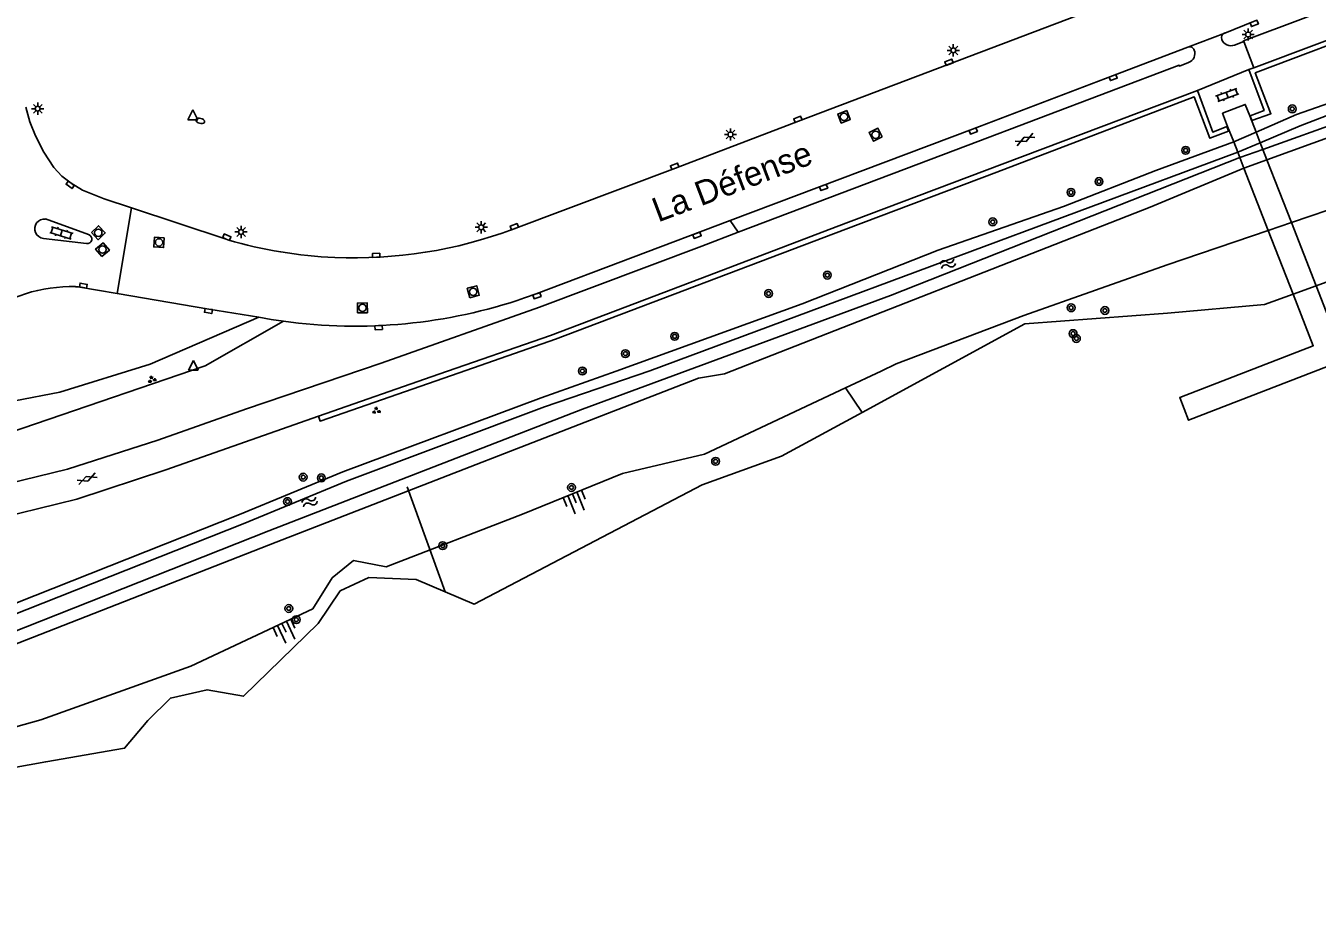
# Model space of a CAD drawing. Extents: x 131000 to 133013, y 393000 to 396501.
# Drawn here: x 131476 to 131607.8, y 393944.5 to 394035.3 of the extents above; entities that cross this region are included whole.
import ezdxf

# ---------------------------------------------------------------- set-up
doc = ezdxf.new("R2010")
doc.units = 0
for name, color, linetype in [('gg-afsc-muur', 7, 'Continuous'), ('gg-anno-openbare ruimte label', 7, 'Continuous'), ('gg-knt-BGT kruinlijn', 7, 'Continuous'), ('gg-knt-verharding', 7, 'Continuous'), ('gg-knt-verharding nz', 7, 'Continuous'), ('gg-kntw-bovenkant insteek waterloop', 7, 'Continuous'), ('gg-kntw-waterlijn', 7, 'Continuous'), ('gg-kwrk-duiker nz buis', 7, 'Continuous'), ('gg-kwrk-steiger', 7, 'Continuous'), ('gt-grn-groengrens', 7, 'Continuous'), ('gt-grn-weggrens', 7, 'Continuous'), ('gt-symb-boom', 7, 'Continuous'), ('gt-symb-brandkraan', 7, 'Continuous'), ('gt-symb-gesloten verharding', 7, 'Continuous'), ('gt-symb-groenvak', 7, 'Continuous'), ('gt-symb-klinker verharding', 7, 'Continuous'), ('gt-symb-kolk', 7, 'Continuous'), ('gt-symb-lichtmast', 7, 'Continuous'), ('gt-symb-rioolschacht', 7, 'Continuous'), ('gt-symb-talud symbool', 7, 'Continuous'), ('gt-symb-waterafsluiter', 7, 'Continuous'), ('gt-symb-watersymbool', 7, 'Continuous'), ('gx-grn-maaiveld', 7, 'Continuous')]:
    doc.layers.add(name, color=color, linetype=linetype)

# ---------------------------------------------------------------- blocks, each defined once
blk = doc.blocks.new('gt0-KOLK')
at = {"layer": 'gt-symb-kolk'}
blk.add_lwpolyline([(0, 0), (0.37, 0), (0.37, 0.4), (-0.38, 0.4), (-0.38, 0), (0, 0)], dxfattribs=at)
blk = doc.blocks.new('gt0-RS')
at = {"layer": 'gt-symb-rioolschacht'}
blk.add_lwpolyline([(-0.5, -0.5), (0.5, -0.5), (0.5, 0.5), (-0.5, 0.5)], close=True, dxfattribs=at)
blk.add_circle((0, 0), 0.375, dxfattribs=at)
blk = doc.blocks.new('gt0-WAFSL')
at = {"layer": 'gt-symb-waterafsluiter'}
for p, q in [((-0.5, -0.33), (0, 0.67)), ((0, 0.67), (0.5, -0.33)), ((0.5, -0.33), (-0.5, -0.33))]:
    blk.add_line(p, q, dxfattribs=at)
blk = doc.blocks.new('gt0-LMAST')
at = {"layer": 'gt-symb-lichtmast'}
for p, q in [((-0.18, 0.17), (-0.45, 0.44)), ((-0.01, 0.25), (-0.01, 0.62)), ((0.17, 0.17), (0.44, 0.44)), ((-0.26, 0), (-0.63, 0)), ((-0.18, -0.18), (-0.45, -0.45)), ((-0.01, -0.25), (-0.01, -0.63)), ((0.44, -0.45), (0.17, -0.18)), ((0.24, 0), (0.62, 0))]:
    blk.add_line(p, q, dxfattribs=at)
blk.add_circle((-0.01, 0), 0.25, dxfattribs=at)
blk = doc.blocks.new('gt0-BR')
at = {"layer": 'gt-symb-brandkraan'}
for centre, radius, start, end in [((-0.24, 0), 0.206, 107.5669, 252.4331), ((0.6, -2.66), 3, 106.892, 107.5669), ((0, -0.69), 0.938, 73.108, 106.892), ((-0.6, -2.66), 3, 72.4331, 73.108), ((0.24, 0), 0.206, 287.567, 72.4331), ((0.6, 2.66), 3, 252.4331, 253.108), ((0, 0.69), 0.938, 253.108, 286.8921), ((-0.6, 2.66), 3, 286.8921, 287.567)]:
    blk.add_arc(centre, radius, start, end, dxfattribs=at)
blk = doc.blocks.new('gt0-KL1')
at = {"layer": 'gt-symb-klinker verharding'}
for p, q in [((-1.15, 0.3), (1.15, 0.3)), ((-1, -0.3), (-1, 0.3)), ((-0.5, 0.3), (-0.5, 0.45)), ((0, -0.3), (0, 0.3)), ((0.5, 0.3), (0.5, 0.45)), ((1, -0.3), (1, 0.3)), ((-1.15, -0.3), (1.15, -0.3)), ((-0.5, -0.45), (-0.5, -0.3)), ((0.5, -0.45), (0.5, -0.3))]:
    blk.add_line(p, q, dxfattribs=at)
blk = doc.blocks.new('gt0-BOOM')
at = {"layer": 'gt-symb-boom'}
for radius in [0.4, 0.2]:
    blk.add_circle((0, 0), radius, dxfattribs=at)
blk = doc.blocks.new('gt0-GESVH1')
at = {"layer": 'gt-symb-gesloten verharding'}
for p, q in [((-0.99, -0.26), (0.01, 0.24)), ((0.01, -0.26), (-0.99, 0.24)), ((0.01, 0.24), (1.01, -0.26)), ((1.01, 0.24), (0.01, -0.26))]:
    blk.add_line(p, q, dxfattribs=at)
blk = doc.blocks.new('gt0-WA')
at = {"layer": 'gt-symb-watersymbool'}
for centre, start, end in [((-0.32, 0.02), 28.0725, 151.9275), ((0.43, 0.42), 208.0725, 331.9275), ((-0.32, -0.43), 28.0725, 151.9275), ((0.43, -0.03), 208.0725, 331.9275)]:
    blk.add_arc(centre, 0.425, start, end, dxfattribs=at)
blk = doc.blocks.new('gt0-TALUD_1')
at = {"layer": 'gt-symb-talud symbool'}
for p, q in [((-1, -1), (-1, 0)), ((-0.5, -2), (-0.5, 0)), ((0, -1), (0, 0)), ((0.5, -2), (0.5, 0)), ((1, -1), (1, 0))]:
    blk.add_line(p, q, dxfattribs=at)
blk = doc.blocks.new('gt0-GRVAK')
at = {"layer": 'gt-symb-groenvak'}
for p, q in [((-0.11, 0.19), (-0.23, 0.24)), ((-0.18, 0.15), (0.09, 0.15)), ((-0.09, 0.21), (-0.16, 0.32)), ((-0.05, 0.21), (-0.05, 0.39)), ((0, 0.21), (0.06, 0.32)), ((0.02, 0.19), (0.13, 0.24)), ((0.26, -0.05), (0.2, 0.06)), ((0.31, -0.05), (0.31, 0.13)), ((0.35, -0.05), (0.41, 0.06)), ((-0.24, -0.23), (-0.36, -0.18)), ((-0.32, -0.26), (-0.05, -0.26)), ((-0.23, -0.21), (-0.29, -0.09)), ((-0.18, -0.2), (-0.18, -0.02)), ((-0.14, -0.21), (-0.07, -0.09)), ((-0.12, -0.23), (0, -0.18)), ((0.24, -0.07), (0.12, -0.02)), ((0.17, -0.11), (0.44, -0.11)), ((0.37, -0.07), (0.49, -0.02))]:
    blk.add_line(p, q, dxfattribs=at)

msp = doc.modelspace()

# ---------------------------------------------------------------- linework, layer by layer
at = {"layer": 'gg-afsc-muur'}
msp.add_line((131600.84, 394030.79), (131601.35, 394030.98), dxfattribs=at)
for points in [[(131601.35, 394030.98), (131614.49, 394035.92), (131629.93, 394041.86), (131645.01, 394047.7), (131658.83, 394053), (131708.78, 394072.33), (131722.7, 394077.78), (131738.68, 394083.93), (131754.2, 394089.99), (131770.17, 394096.31), (131790.43, 394104.36), (131804.54, 394110.08), (131817.76, 394115.46), (131831.28, 394121.15), (131843.77, 394126.43), (131857.26, 394132.22), (131869.25, 394137.5), (131889.47, 394146.44), (131902.64, 394152.37), (131917.81, 394159.34), (131931.26, 394165.62), (131945.53, 394172.39), (131973.93, 394186.1), (131986.46, 394192.33)], [(131752.23, 394088.53), (131723, 394077.32), (131709.04, 394071.84), (131694.56, 394066.25), (131659.04, 394052.51), (131614.67, 394035.45), (131601.5, 394030.45), (131603.09, 394026.28), (131601.15, 394025.59), (131600.97, 394026.07)], [(131600.84, 394030.79), (131602.4, 394026.62), (131600.97, 394026.07)], [(131595.58, 394028.67), (131573.86, 394020.44), (131558.71, 394014.74), (131545.78, 394009.8), (131529.52, 394003.64), (131518.13, 393999.7), (131505.84, 393995.38)], [(131595.58, 394028.67), (131597.16, 394024.42), (131598.6, 394024.97)], [(131505.84, 393995.38), (131506.01, 393994.89), (131520.22, 393999.82), (131530.03, 394003.26), (131559.7, 394014.51), (131575.09, 394020.32), (131595.26, 394028.01), (131596.86, 394023.78), (131598.77, 394024.5), (131598.6, 394024.97)]]:
    msp.add_lwpolyline(points, dxfattribs=at)
at = {"layer": 'gg-knt-BGT kruinlijn'}
for p, q in [((131605.18, 394015.17), (131620.57, 394020.42)), ((131602.82, 394014.36), (131605.18, 394015.17)), ((131592.5, 394010.84), (131602.82, 394014.36)), ((131577.87, 394005.67), (131592.5, 394010.84)), ((131564.84, 394000.73), (131577.87, 394005.67)), ((131563.28, 394000), (131564.84, 394000.73)), ((131559.64, 393998.28), (131563.28, 394000)), ((131545.27, 393991.5), (131559.64, 393998.28)), ((131536.88, 393989.54), (131545.27, 393991.5)), ((131526.66, 393985.4), (131536.88, 393989.54)), ((131512.74, 393980.02), (131526.66, 393985.4)), ((131507.23, 393978.88), (131509.42, 393980.65)), ((131509.42, 393980.65), (131512.74, 393980.02)), ((131505.25, 393975.71), (131507.23, 393978.88)), ((131492.8, 393969.86), (131505.25, 393975.71)), ((131477.5, 393964.37), (131492.8, 393969.86)), ((131466.81, 393961.44), (131477.5, 393964.37))]:
    msp.add_line(p, q, dxfattribs=at)
at = {"layer": 'gg-knt-verharding'}
for p, q in [((131601.31, 394035.7), (131598.37, 394034.53)), ((131598.37, 394034.53), (131594.62, 394033.1)), ((131600.32, 394033.66), (131599.38, 394033.3)), ((131594.62, 394033.1), (131586.91, 394030.17)), ((131595.58, 394028.67), (131600.84, 394030.79)), ((131486.75, 394016.68), (131483.96, 394017.6)), ((131477.98, 394015.54), (131482.36, 394013.95)), ((131544.98, 394012.77), (131548.71, 394014.18)), ((131482.15, 394013.02), (131477.75, 394013.55))]:
    msp.add_line(p, q, dxfattribs=at)
for points in [[(131841.86, 394129.07), (131797.2, 394110.44), (131769.65, 394099.36), (131738.87, 394087.22), (131673.22, 394061.68), (131626.1, 394043.57), (131606.37, 394036.03), (131600.29, 394033.74), (131600.32, 394033.66)], [(131585.5, 394037.13), (131554.87, 394025.53), (131542.28, 394020.74), (131525.71, 394014.49)], [(131548.71, 394014.18), (131572.19, 394023.07), (131593.71, 394031.26), (131593.75, 394031.16), (131594.68, 394031.52)], [(131586.91, 394030.17), (131572.62, 394024.72), (131547.89, 394015.37)], [(131483.96, 394017.6), (131481.76, 394018.49), (131480.6, 394019.19), (131479.65, 394019.92), (131478.83, 394020.8), (131477.81, 394022.36), (131476.95, 394024.02), (131476.38, 394025.46), (131475.96, 394026.95)], [(131496.6, 394013.41), (131496.41, 394013.49), (131486.75, 394016.68)], [(131547.89, 394015.37), (131528.08, 394007.88), (131526.89, 394007.47)], [(131453.31, 393985.51), (131461.49, 393986.15), (131470.85, 393987.71), (131480.2, 393989.99), (131489.42, 393992.96), (131498.5, 393996.16), (131512.23, 394000.82), (131528.42, 394006.54), (131544.98, 394012.77)], [(131485.3, 394007.93), (131494.63, 394006.34), (131499.76, 394005.5)], [(131499.76, 394005.5), (131501, 394005.28), (131502.26, 394005.09)], [(131505.84, 393995.38), (131490.24, 393989.93), (131481.16, 393986.92), (131471.44, 393984.55), (131461.83, 393982.96), (131451.58, 393981.97), (131447.9, 393982.1)]]:
    msp.add_lwpolyline(points, dxfattribs=at)
for centre, radius, start, end in [((131598.55, 394034.06), 0.509, 111.5297, 200.169), ((131599, 394034.2), 0.976, 198.8845, 292.7333), ((131594.79, 394032.63), 0.49, 19.0968, 109.7575), ((131594.36, 394032.43), 0.965, 289.8708, 22.0871), ((131477.86, 394014.54), 1, 82.9032, 263.9613), ((131482.22, 394013.49), 0.476, 261.2308, 72.5718), ((131509.52, 394057.81), 46.24, 267.4992, 290.4913), ((131509.52, 394057.81), 46.25, 253.7782, 267.4933), ((131480.68, 393992.83), 15.8, 88.773, 126.1612), ((131509.58, 394058.05), 53.46, 262.1263, 288.8893)]:
    msp.add_arc(centre, radius, start, end, dxfattribs=at)
at = {"layer": 'gg-knt-verharding nz'}
for p, q in [((131600.97, 394026.07), (131600.93, 394026.06)), ((131598.6, 394024.97), (131598.67, 394024.99))]:
    msp.add_line(p, q, dxfattribs=at)
at = {"layer": 'gg-kntw-bovenkant insteek waterloop'}
for p, q in [((131601.57, 394024.41), (131599.29, 394023.41)), ((131600.34, 394020.71), (131602.68, 394021.57)), ((131605.36, 394007.87), (131607.7, 394008.72))]:
    msp.add_line(p, q, dxfattribs=at)
for points in [[(131599.29, 394023.41), (131591.33, 394020.49), (131581.9, 394016.82), (131569.12, 394012.34), (131555.22, 394006.87), (131536.25, 394000), (131528.58, 393997.28), (131508.33, 393989.71), (131497.78, 393985.34), (131465.36, 393972.5), (131419.9, 393954.18)], [(131600.34, 394020.71), (131590.77, 394016.73), (131547.3, 393999.72), (131544.65, 393999.27), (131501.53, 393982.53), (131434.85, 393956.43), (131425.97, 393952.22)], [(131607.7, 394008.72), (131622.38, 394014.06), (131644.2, 394020.31)], [(131561.36, 393995.78), (131577.97, 394004.83), (131592.52, 394005.92), (131602.42, 394006.8), (131605.36, 394007.87)], [(131469.1, 393958.49), (131477.99, 393960.09), (131486.04, 393961.48), (131488.41, 393964.31), (131490.73, 393966.6), (131494.47, 393967.45), (131498.17, 393966.79), (131505.8, 393974.23), (131508.07, 393977.54), (131510.98, 393978.93), (131515.81, 393978.71), (131521.75, 393976.18), (131545.01, 393988.38), (131553.13, 393991.3), (131561.36, 393995.78)]]:
    msp.add_lwpolyline(points, dxfattribs=at)
at = {"layer": 'gg-kntw-waterlijn'}
for p, q in [((131602, 394023.32), (131599.71, 394022.35)), ((131599.92, 394021.8), (131602.27, 394022.64))]:
    msp.add_line(p, q, dxfattribs=at)
for points in [[(131407.89, 393944.53), (131415.94, 393948.21), (131424.62, 393953), (131434.37, 393957.41), (131500.76, 393983.69), (131532.79, 393996.12), (131564.26, 394007.71), (131599.92, 394021.8)], [(131599.71, 394022.35), (131539.66, 394000.04), (131528.92, 393996.34), (131508.7, 393988.77), (131498.15, 393984.41), (131465.73, 393971.57), (131429.1, 393956.81), (131415.01, 393950.59), (131409.41, 393948.37)]]:
    msp.add_lwpolyline(points, dxfattribs=at)
at = {"layer": 'gg-kwrk-duiker nz buis'}
msp.add_line((131514.9, 393988.18), (131518.78, 393977.45), dxfattribs=at)
at = {"layer": 'gg-kwrk-steiger'}
for p, q in [((131601.57, 394024.41), (131600.93, 394026.06)), ((131599.29, 394023.41), (131598.67, 394024.99)), ((131602, 394023.32), (131601.57, 394024.41)), ((131599.29, 394023.41), (131599.71, 394022.35)), ((131602.27, 394022.64), (131602, 394023.32)), ((131599.71, 394022.35), (131599.92, 394021.8)), ((131599.92, 394021.8), (131600.34, 394020.71)), ((131602.68, 394021.57), (131602.27, 394022.64)), ((131605.18, 394015.17), (131602.68, 394021.57)), ((131600.34, 394020.71), (131602.82, 394014.36)), ((131607.7, 394008.72), (131605.18, 394015.17)), ((131602.82, 394014.36), (131605.36, 394007.87))]:
    msp.add_line(p, q, dxfattribs=at)
for points in [[(131598.67, 394024.99), (131598.15, 394026.34), (131600.47, 394027.23), (131600.93, 394026.06)], [(131605.36, 394007.87), (131607.42, 394002.58), (131593.79, 393997.3), (131594.69, 393994.97), (131624.27, 394006.44), (131623.37, 394008.76), (131609.75, 394003.48), (131607.7, 394008.72)]]:
    msp.add_lwpolyline(points, dxfattribs=at)
at = {"layer": 'gt-grn-groengrens'}
for p, q in [((131548.71, 394014.18), (131547.89, 394015.37)), ((131559.64, 393998.28), (131561.36, 393995.78))]:
    msp.add_line(p, q, dxfattribs=at)
for points in [[(131451.02, 393985.44), (131460.1, 393992.13), (131470.21, 393996.09), (131479.43, 393997.85), (131488.67, 394000.7), (131499.76, 394005.5)], [(131502.26, 394005.09), (131494.27, 394000.54), (131459.58, 393988.7), (131453.31, 393985.51)]]:
    msp.add_lwpolyline(points, dxfattribs=at)
at = {"layer": 'gt-grn-weggrens'}
for p, q in [((131600.32, 394033.66), (131601.35, 394030.98)), ((131486.75, 394016.68), (131485.3, 394007.93))]:
    msp.add_line(p, q, dxfattribs=at)
at = {"layer": 'gx-grn-maaiveld'}
msp.add_line((131631.76, 394033.2), (131602.27, 394022.64), dxfattribs=at)
for points in [[(131601.57, 394024.41), (131605.71, 394026.22), (131613.29, 394028.87), (131621.25, 394031.59), (131627.69, 394034.11), (131630.98, 394035.22)], [(131602, 394023.32), (131606.08, 394025.04), (131613.61, 394027.93), (131621.6, 394030.65), (131628.03, 394033.17), (131631.33, 394034.29)], [(131632.21, 394032.12), (131624.56, 394029.52), (131602.68, 394021.57)], [(131485.3, 394007.93), (131481.28, 394008.61), (131481.02, 394008.62)]]:
    msp.add_lwpolyline(points, dxfattribs=at)

# ---------------------------------------------------------------- block references
at = {"layer": 'gt-symb-boom'}
for p in [(131605.27, 394026.78), (131594.39, 394022.55), (131585.54, 394019.36), (131582.68, 394018.25), (131574.69, 394015.24), (131557.8, 394009.8), (131551.8, 394007.92), (131582.69, 394006.47), (131586.14, 394006.19), (131542.21, 394003.55), (131582.89, 394003.83), (131583.23, 394003.33), (131537.18, 394001.78), (131532.79, 394000.01), (131546.39, 393990.78), (131504.28, 393989.17), (131506.13, 393989.09), (131531.67, 393988.11), (131502.68, 393986.67), (131518.53, 393982.17), (131502.81, 393975.75), (131503.57, 393974.61)]:
    msp.add_blockref('gt0-BOOM', p, dxfattribs=at)
at = {"layer": 'gt-symb-brandkraan', "rotation": -16.44128049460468}
msp.add_blockref('gt0-BR', (131493.77, 394025.56), dxfattribs=at)
at = {"layer": 'gt-symb-gesloten verharding'}
for p, rotation in [((131577.97, 394023.67), 24.515070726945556), ((131482.2, 393989.01), 21.588652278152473)]:
    msp.add_blockref('gt0-GESVH1', p, dxfattribs=dict(at, rotation=rotation))
at = {"layer": 'gt-symb-groenvak'}
msp.add_blockref('gt0-GRVAK', (131488.82, 393999.14), dxfattribs=at)
at = {"layer": 'gt-symb-groenvak', "rotation": -11.13011108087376}
msp.add_blockref('gt0-GRVAK', (131511.73, 393995.95), dxfattribs=at)
at = {"layer": 'gt-symb-klinker verharding'}
for p, rotation in [((131598.63, 394028.2), 20.30124998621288), ((131479.59, 394014.11), 162.96046487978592)]:
    msp.add_blockref('gt0-KL1', p, dxfattribs=dict(at, rotation=rotation))
at = {"layer": 'gt-symb-kolk'}
for p, rotation in [((131601.31, 394035.7), -159.20927472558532), ((131570.29, 394031.36), 20.79072527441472), ((131586.91, 394030.17), -159.1353388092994), ((131554.87, 394025.53), 20.737148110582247), ((131572.62, 394024.72), -159.26285189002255), ((131542.28, 394020.74), 20.79072527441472), ((131480.6, 394019.19), 144.81546069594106), ((131557.34, 394018.94), -159.26285188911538), ((131525.92, 394014.57), 20.663302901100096), ((131496.41, 394013.49), -22.514112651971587), ((131544.42, 394014.06), -159.2628518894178), ((131511.75, 394011.62), 2.7508347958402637), ((131481.8, 394008.53), -10.074332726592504), ((131528.08, 394007.88), -160.9669201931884), ((131494.63, 394006.34), 170.2740343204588), ((131511.97, 394004.64), -177.4208524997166)]:
    msp.add_blockref('gt0-KOLK', p, dxfattribs=dict(at, rotation=rotation))
at = {"layer": 'gt-symb-lichtmast'}
for p in [(131600.77, 394034.38), (131570.67, 394032.76), (131477.18, 394026.8), (131547.92, 394024.17), (131522.47, 394014.69), (131497.94, 394014.21)]:
    msp.add_blockref('gt0-LMAST', p, dxfattribs=at)
at = {"layer": 'gt-symb-rioolschacht'}
for p, rotation in [((131559.5, 394025.97), -159.08179501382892), ((131562.73, 394024.14), 116.23193993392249), ((131483.36, 394014.13), -46.70135460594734), ((131489.56, 394013.15), 175.58371655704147), ((131483.79, 394012.41), 40.172423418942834), ((131521.64, 394008.1), 14.898187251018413), ((131510.33, 394006.46), 90.74480317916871)]:
    msp.add_blockref('gt0-RS', p, dxfattribs=dict(at, rotation=rotation))
at = {"layer": 'gt-symb-talud symbool'}
for p, xscale, yscale, rotation in [((131531.77, 393987.47), 0.9999704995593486, 0.9999704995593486, 21.71629046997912), ((131502.11, 393974.23), 0.9998249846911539, 0.9998249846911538, 25.15537243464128)]:
    msp.add_blockref('gt0-TALUD_1', p, dxfattribs=dict(at, xscale=xscale, yscale=yscale, rotation=rotation))
at = {"layer": 'gt-symb-waterafsluiter'}
for p in [(131493.01, 394026.01), (131493.07, 394000.42)]:
    msp.add_blockref('gt0-WAFSL', p, dxfattribs=at)
at = {"layer": 'gt-symb-watersymbool'}
for p, rotation in [((131570.04, 394010.94), 20.374899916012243), ((131504.99, 393986.65), -158.46463512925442)]:
    msp.add_blockref('gt0-WA', p, dxfattribs=dict(at, rotation=rotation))

# ---------------------------------------------------------------- texts
at = {"layer": 'gg-anno-openbare ruimte label'}
msp.add_text('La Défense', height=2.5, rotation=20.8, dxfattribs=at).set_placement((131540.52, 394015.17))

doc.saveas('drawing.dxf')
